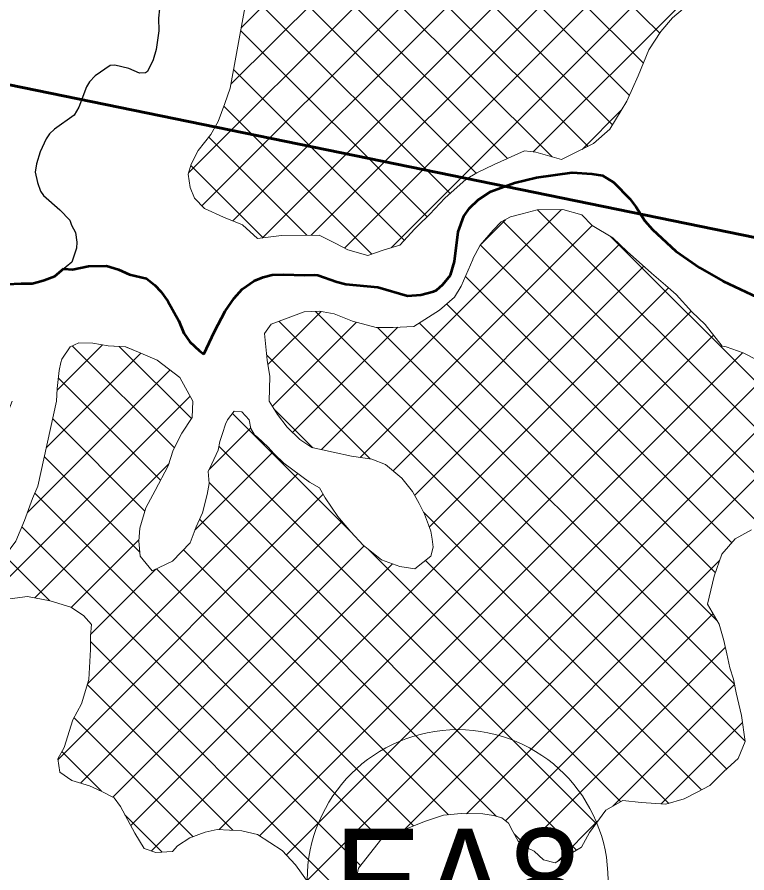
# Model space of a CAD drawing. Extents: x -1643653 to 4543381, y 1624270 to 13878484.
# Drawn here: x 745294 to 748836, y 8947500 to 8951653 of the extents above; entities that cross this region are included whole.
import ezdxf
from ezdxf.enums import TextEntityAlignment as Align

# ---------------------------------------------------------------- set-up
doc = ezdxf.new("R2010")
doc.units = 0
doc.header["$LTSCALE"] = 200
for name, color, linetype, lineweight in [('1', 7, 'Continuous', 13), ('24', 7, 'Continuous', 25), ('27', 7, 'Continuous', 53), ('29', 7, 'Continuous', 13), ('45', 7, 'Continuous', 13)]:
    doc.layers.add(name, color=color, linetype=linetype, lineweight=lineweight)

msp = doc.modelspace()

# ---------------------------------------------------------------- linework, layer by layer
at = {"layer": '1', "lineweight": 25}
msp.add_spline([(814781, 9009175.5), (814787.2, 9009173.4), (814796.9, 9009173.4), (814799.4, 9009172.4), (814805.1, 9009174.5), (814805.6, 9009176.5), (814811.7, 9009179.5), (814811.7, 9009179.5), (814801.5, 9009181), (814790.7, 9009181.5), (814784.1, 9009183.1), (814777.4, 9009185.1), (814778.4, 9009175.5)], degree=3, dxfattribs=at)
at = {"layer": '24'}
for points in [[(745984.7, 8951694.1), (745980.1, 8951647.5), (745981, 8951586.3), (745969.2, 8951496), (745953.7, 8951445.7), (745926.8, 8951388.6), (745916.7, 8951383), (745888.2, 8951381.3), (745835.5, 8951403.2), (745767.7, 8951420.6), (745744.7, 8951418), (745673.4, 8951368.8)], [(745673.4, 8951368.8), (745673.4, 8951368.8), (745644.8, 8951339.9), (745629.9, 8951314.3), (745593.7, 8951215.4), (745570.5, 8951177.6), (745475.6, 8951109.3), (745451, 8951086.2), (745435, 8951063.1), (745405.2, 8950998.6), (745387.4, 8950940.9), (745381.3, 8950901.3), (745392.1, 8950850.9), (745406.8, 8950807.8), (745421.6, 8950786.7), (745501.9, 8950717.6), (745549.8, 8950668.2), (745557.2, 8950643.6), (745577.6, 8950608.1), (745583.8, 8950560.8), (745581.8, 8950531.7), (745558.8, 8950463.7), (745476.4, 8950396.7), (745425, 8950376.6), (745398.1, 8950367.6), (745366.7, 8950360.9), (745313, 8950360.9), (745244, 8950357.1)], [(748885.6, 8950293.6), (748719.8, 8950372.3), (748606.6, 8950436), (748490.4, 8950517), (748378, 8950622.7), (748339.6, 8950664), (748298.7, 8950730.8), (748267.4, 8950771.7), (748189.7, 8950850.3), (748135.7, 8950885.3), (748082.8, 8950893.4), (747987.7, 8950898.8), (747814.2, 8950875.3), (747707.5, 8950848.8), (747593.3, 8950807), (747531.8, 8950766.1), (747489.1, 8950725.6), (747461.7, 8950686.7), (747435.1, 8950610.3), (747416.8, 8950467.2), (747397.4, 8950401), (747359.6, 8950356.2), (747328.7, 8950328.7), (747314.8, 8950321.3), (747253.4, 8950305.9), (747188.5, 8950300.2), (747045.1, 8950342.4), (746888.5, 8950357), (746844.8, 8950368.1), (746753.6, 8950400.2), (746735.2, 8950403), (746688, 8950400), (746585.9, 8950403.8), (746531.3, 8950401.9), (746487.8, 8950390.7), (746443.8, 8950372.7), (746386.2, 8950333.2), (746347.4, 8950288.7), (746303.3, 8950225.4), (746251.6, 8950126.7), (746199.7, 8950016.8)], [(746199.7, 8950016.8), (746179.5, 8950032.8), (746132.9, 8950077.2), (746103.6, 8950119.4), (746079.2, 8950179.1), (746026, 8950275.2), (745992.1, 8950320.7), (745962.8, 8950352), (745921.4, 8950384.3), (745840, 8950404.2), (745786.3, 8950428.3), (745727.3, 8950445.9), (745640.7, 8950444.1), (745562.8, 8950428.4), (745522.7, 8950430.8)]]:
    msp.add_lwpolyline(points, dxfattribs=at)
at = {"layer": '27'}
for points in [[(746199.7, 8950016.8), (746251.6, 8950126.7), (746303.3, 8950225.4), (746347.4, 8950288.7), (746386.2, 8950333.2), (746443.8, 8950372.7), (746487.8, 8950390.7), (746531.3, 8950401.9), (746585.9, 8950403.8), (746688, 8950400), (746735.2, 8950403), (746753.6, 8950400.2), (746844.8, 8950368.1), (746888.5, 8950357), (747045.1, 8950342.4), (747188.5, 8950300.2), (747253.4, 8950305.9), (747314.8, 8950321.3), (747328.7, 8950328.7), (747359.6, 8950356.2), (747397.4, 8950401), (747416.8, 8950467.2), (747435.1, 8950610.3), (747461.7, 8950686.7), (747489.1, 8950725.6), (747531.8, 8950766.1), (747593.3, 8950807), (747707.5, 8950848.8), (747814.2, 8950875.3), (747987.7, 8950898.8), (748082.8, 8950893.4), (748135.7, 8950885.3), (748189.7, 8950850.3), (748267.4, 8950771.7), (748298.7, 8950730.8), (748339.6, 8950664), (748378, 8950622.7), (748490.4, 8950517), (748606.6, 8950436), (748719.8, 8950372.3), (748885.6, 8950293.6)], [(746199.7, 8950016.8), (746251.6, 8950126.7), (746303.3, 8950225.4), (746347.4, 8950288.7), (746386.2, 8950333.2), (746443.8, 8950372.7), (746487.8, 8950390.7), (746531.3, 8950401.9), (746585.9, 8950403.8), (746688, 8950400), (746735.2, 8950403), (746753.6, 8950400.2), (746844.8, 8950368.1), (746888.5, 8950357), (747045.1, 8950342.4), (747188.5, 8950300.2), (747253.4, 8950305.9), (747314.8, 8950321.3), (747328.7, 8950328.7), (747359.6, 8950356.2), (747397.4, 8950401), (747416.8, 8950467.2), (747435.1, 8950610.3), (747461.7, 8950686.7), (747489.1, 8950725.6), (747531.8, 8950766.1), (747593.3, 8950807), (747707.5, 8950848.8), (747814.2, 8950875.3), (747987.7, 8950898.8), (748082.8, 8950893.4), (748135.7, 8950885.3), (748189.7, 8950850.3), (748267.4, 8950771.7), (748298.7, 8950730.8), (748339.6, 8950664), (748378, 8950622.7), (748490.4, 8950517), (748606.6, 8950436), (748719.8, 8950372.3), (748885.6, 8950293.6)], [(745244, 8950357.1), (745313, 8950360.9), (745366.7, 8950360.9), (745398.1, 8950367.6), (745425, 8950376.6), (745476.4, 8950396.7), (745521, 8950432.9)], [(745244, 8950357.1), (745313, 8950360.9), (745366.7, 8950360.9), (745398.1, 8950367.6), (745425, 8950376.6), (745476.4, 8950396.7), (745521, 8950432.9)], [(745522.7, 8950430.8), (745562.8, 8950428.4), (745640.7, 8950444.1), (745727.3, 8950445.9), (745786.3, 8950428.3), (745840, 8950404.2), (745921.4, 8950384.3), (745962.8, 8950352), (745992.1, 8950320.7), (746026, 8950275.2), (746079.2, 8950179.1), (746103.6, 8950119.4), (746132.9, 8950077.2), (746179.5, 8950032.8), (746199.7, 8950016.8)], [(745522.7, 8950430.8), (745562.8, 8950428.4), (745640.7, 8950444.1), (745727.3, 8950445.9), (745786.3, 8950428.3), (745840, 8950404.2), (745921.4, 8950384.3), (745962.8, 8950352), (745992.1, 8950320.7), (746026, 8950275.2), (746079.2, 8950179.1), (746103.6, 8950119.4), (746132.9, 8950077.2), (746179.5, 8950032.8), (746199.7, 8950016.8)]]:
    msp.add_lwpolyline(points, dxfattribs=at)
at = {"layer": '29'}
for p, q in [((746483.1, 8950581.1), (751195.9, 8955293.9)), ((746721.5, 8950595), (751065, 8954938.5)), ((746883.1, 8950532.1), (751037.3, 8954686.2)), ((747109.7, 8950534.2), (750990.9, 8954415.3)), ((746331, 8951327), (749003, 8953999)), ((746341.4, 8950663.9), (749670.9, 8953993.4)), ((747799.1, 8950999), (750797.5, 8953997.4)), ((746125.6, 8950897.1), (749129.3, 8953900.8)), ((746190.7, 8950737.7), (749255.8, 8953802.8)), ((746381.2, 8951601.7), (748070.3, 8953290.8)), ((748412.8, 8951575.3), (747174.2, 8952814)), ((748333.4, 8951430.2), (747025.4, 8952738.2)), ((748265.1, 8951274), (746869.3, 8952669.8)), ((748183.8, 8951130.8), (746704.5, 8952610.1)), ((748064.6, 8951025.5), (746610.4, 8952479.8)), ((747891.3, 8950974.3), (746520.7, 8952344.9)), ((747673.9, 8950967.2), (746482.2, 8952158.9)), ((747521.4, 8950895.2), (746479, 8951937.6)), ((747395.1, 8950796.9), (746416.9, 8951775.2)), ((747283.7, 8950683.9), (746378.8, 8951588.7)), ((747173.1, 8950570), (746344.2, 8951398.9)), ((747015.3, 8950503.3), (746297.6, 8951221)), ((748035.7, 8951011.1), (748226, 8951201.4)), ((746699.4, 8950594.7), (746223.7, 8951070.3)), ((746487.9, 8950581.7), (746136.9, 8950932.6)), ((746771.8, 8949553.9), (747936.7, 8950718.8)), ((749236.3, 8949301.6), (747820, 8950717.9)), ((746958.5, 8949516), (748084.5, 8950642.1)), ((747548.5, 8950555.1), (747663.5, 8950670)), ((749080.4, 8949233), (747650.4, 8950663)), ((749343.7, 8949418.7), (748175, 8950587.3)), ((747118.4, 8949451.4), (748217.7, 8950550.7)), ((748910.1, 8949178.8), (747541.7, 8950547.2)), ((747222.8, 8949331.4), (748335.7, 8950444.2)), ((748762.7, 8949101.6), (747469.7, 8950394.6)), ((747294.1, 8949178.1), (748455.6, 8950339.7)), ((748683.2, 8948956.7), (747378.5, 8950261.4)), ((745946.3, 8947605.9), (748565.8, 8950225.3)), ((746510.9, 8949966.5), (746768.7, 8950224.3)), ((748827.3, 8948139.1), (746741.4, 8950224.9)), ((748737.4, 8948004.4), (746564.2, 8950177.6)), ((746532.5, 8949763.6), (746940.9, 8950171.9)), ((746630.8, 8949637.3), (747141.3, 8950147.8)), ((748775.5, 8948415.3), (747043.7, 8950147.2)), ((748691.9, 8948723.4), (747245.8, 8950169.5)), ((746274.5, 8947709.6), (748674.3, 8950109.3)), ((745488.3, 8949841.9), (745708.8, 8950062.4)), ((746057.3, 8949562), (745561.7, 8950057.6)), ((746139.5, 8949704.3), (745789.2, 8950054.6)), ((745435.8, 8949564.9), (745893.8, 8950022.9)), ((746469.6, 8947680.1), (748813.8, 8950024.3)), ((747008, 8949509.3), (746505.2, 8950012.1)), ((745343.8, 8949248.4), (746035.7, 8949940.3)), ((746600.7, 8947586.7), (748955, 8949941)), ((745989.5, 8949405.2), (745494.3, 8949900.5)), ((744592.8, 8948272.9), (746133.3, 8949813.4)), ((746700.1, 8947461.6), (749079.8, 8949841.3)), ((746917.2, 8949151.1), (746339, 8949729.3)), ((746729.3, 8949563.5), (746538.6, 8949754.2)), ((747174, 8947710.9), (749207.9, 8949744.8)), ((745914.2, 8949256.1), (745466.6, 8949703.7)), ((746226.2, 8949457.2), (746428, 8949659.1)), ((748103.9, 8947739.9), (746273, 8949570.8)), ((745889.7, 8949056.1), (745425.8, 8949520)), ((746156.2, 8949162.8), (746534.3, 8949540.9)), ((745379.2, 8948834.8), (746031.1, 8949486.6)), ((745635.8, 8948417.9), (746656.6, 8949438.6)), ((748009.1, 8947610.2), (746225.5, 8949393.8)), ((747059.3, 8947661.9), (745379.4, 8949341.9)), ((745492.6, 8948050.1), (746779.8, 8949337.3)), ((748614.9, 8947902.4), (747266.9, 8949250.5)), ((745601.8, 8947934.8), (746871.7, 8949204.8)), ((747621, 8947773.8), (746178.8, 8949216)), ((746960.8, 8947535.9), (745317.1, 8949179.7)), ((745556.3, 8948787.4), (745884.5, 8949115.5)), ((745758.2, 8947866.8), (746977.8, 8949086.4)), ((747388.2, 8947782.1), (746101.9, 8949068.4)), ((748223.3, 8947845), (746998.2, 8949070.1)), ((745452.6, 8948819.7), (745233.7, 8949038.6)), ((748456.2, 8947836.6), (747276.3, 8949016.5)), ((747474.5, 8947786.9), (748703.3, 8949015.8)), ((745650.6, 8948657.2), (745967.4, 8948974)), ((745845.3, 8947729.3), (747115.7, 8948999.7)), ((747217.5, 8947728.3), (745970.4, 8948975.4)), ((747664.1, 8947752.1), (748671.3, 8948759.3)), ((746897.1, 8947375.2), (745649.7, 8948622.6)), ((747762.2, 8947625.7), (748731.4, 8948594.8)), ((746341.5, 8947706.3), (745634.5, 8948413.3)), ((748184.4, 8947823.4), (748775.7, 8948414.6)), ((746147.9, 8947675.3), (745569.9, 8948253.3)), ((748419.7, 8947834.2), (748814.3, 8948228.8)), ((745703.2, 8947895.6), (745510.6, 8948088.1)), ((745998, 8947600.8), (745816.9, 8947781.8)), ((747917.4, 8947556.4), (748111.4, 8947750.4)), ((747777.8, 8947616.9), (747705.8, 8947689))]:
    msp.add_line(p, q, dxfattribs=at)
at = {"layer": '29', "lineweight": 53}
for p, q in [((752064, 8949931.3), (742833.2, 8951820.3)), ((742833.2, 8951820.3), (752064, 8949931.3))]:
    msp.add_line(p, q, dxfattribs=at)
at = {"layer": '29'}
for points in [[(746460.8, 8951872.6), (746426.5, 8951809.8), (746405.8, 8951735.2), (746395.7, 8951681.1), (746327.6, 8951308.3), (746302.6, 8951234.4), (746270, 8951146.6), (746233.5, 8951082.9), (746172.9, 8951005.1), (746138.9, 8950938.8), (746123.9, 8950891.7), (746133.1, 8950825.7), (746155, 8950775), (746203.5, 8950724.4), (746295.2, 8950683), (746388.1, 8950644.8), (746460.8, 8950578.2)], [(746460.8, 8950578.2), (746577.3, 8950592.9), (746759.5, 8950595.6), (746840.2, 8950554.1), (746899, 8950524), (746996.1, 8950496.7), (747074.9, 8950524), (747151.3, 8950546.3), (747224.6, 8950625.9), (747238.5, 8950640), (747296.7, 8950696.5), (747370, 8950774.8), (747473.9, 8950866.2), (747524.6, 8950897.1), (747608.4, 8950937.3), (747755.8, 8951004.7), (747810.7, 8950997.5), (747935.9, 8950961.5), (748092, 8951039.1), (748170.5, 8951108.6), (748252.3, 8951245.6), (748307.5, 8951368.4), (748360.1, 8951493.7), (748418, 8951583.4), (748474.9, 8951650.1), (748619.3, 8951772.3)], [(748441, 8950353), (748373, 8950411.1), (748254.9, 8950516), (748184.3, 8950581.7), (748084.4, 8950642.2), (748034.3, 8950694), (747942.3, 8950718.8), (747817.4, 8950717.8), (747744.9, 8950698.2), (747688.9, 8950683.7), (747643.3, 8950659.2), (747604, 8950619.3), (747540.9, 8950546.2), (747505.7, 8950479.7), (747505.7, 8950477.1), (747449.3, 8950347.9), (747416.6, 8950294.1), (747343.1, 8950231.1), (747218.8, 8950152.4), (747119.5, 8950146.6), (747036.6, 8950147.2), (746921.6, 8950176.9), (746833.4, 8950213.2), (746761.9, 8950225.4), (746686.7, 8950223.6), (746526.5, 8950163.4), (746495.1, 8950118.4), (746507.6, 8949987.6), (746520, 8949909.7), (746516.4, 8949788.6), (746558, 8949724.2), (746604.3, 8949663.3), (746666, 8949602.6), (746723.6, 8949564.8), (746827.1, 8949541.4), (746916.5, 8949521.7), (747014.7, 8949508.4), (747082.5, 8949482.2), (747160.7, 8949415.2), (747212.2, 8949350.6), (747244.5, 8949292.2), (747271.7, 8949241.4), (747289.9, 8949189.3), (747301.7, 8949157.5), (747308.3, 8949119.3), (747313.7, 8949079.8), (747301.3, 8949036.4), (747224, 8948974.6), (747151.3, 8948986.8), (747061.8, 8949019.3), (746973.3, 8949090), (746912.9, 8949155.8), (746851.1, 8949229.3), (746789.2, 8949320.6), (746762.1, 8949368.8), (746713.5, 8949396.5), (746589.1, 8949488.6), (746541.6, 8949532.8), (746512, 8949565.8), (746460.8, 8949614.1), (746445.4, 8949625.3), (746428.6, 8949656.1), (746420.2, 8949698.1), (746383.8, 8949737.3), (746347.4, 8949740.1), (746315.2, 8949698.8), (746304.5, 8949677.3), (746290.9, 8949631.7), (746277.6, 8949593.8), (746269.2, 8949552), (746238.9, 8949485.1), (746221.7, 8949447.3), (746225.8, 8949390), (746216, 8949336.8), (746192.8, 8949246.9), (746162.4, 8949180), (746134.4, 8949101.7), (746047.7, 8949012.9), (745948.9, 8948965), (745891.7, 8949037.2), (745884, 8949109.8), (745888.9, 8949173.3), (745918.6, 8949270.7), (745963.3, 8949356.4), (746027.6, 8949476.1), (746051.8, 8949550.7), (746092.5, 8949633.7), (746142.9, 8949709.3), (746147, 8949788.6), (746083.2, 8949904.2), (745973.5, 8949987.5), (745883, 8950027.7), (745820.7, 8950052.8), (745735.5, 8950057.5), (745661.7, 8950071.1), (745593.1, 8950072), (745551.3, 8950052.7), (745510.9, 8949992.8), (745505.9, 8949976.2), (745498.5, 8949938.1), (745488.8, 8949850.4)], [(748883.6, 8949989.2), (748817, 8950023.2), (748735.2, 8950053.1), (748716.1, 8950056.8), (748632.4, 8950162), (748568.2, 8950222.7), (748492.3, 8950306.2), (748441, 8950353), (748373, 8950411.1), (748254.9, 8950516), (748184.3, 8950581.7), (748084.4, 8950642.2), (748034.3, 8950694), (747942.3, 8950718.8), (747817.4, 8950717.8), (747744.9, 8950698.2), (747689, 8950683.7), (747643.3, 8950659.2), (747604, 8950619.3), (747540.9, 8950546.2), (747505.7, 8950479.7), (747505.7, 8950477.1), (747449.3, 8950347.9), (747416.6, 8950294.2), (747343.1, 8950231.1), (747218.8, 8950152.4), (747119.4, 8950146.6), (747036.6, 8950147.2), (746921.6, 8950176.9), (746833.4, 8950213.2), (746761.9, 8950225.4), (746686.7, 8950223.6), (746526.5, 8950163.4), (746495.1, 8950118.4), (746507.6, 8949987.6), (746520, 8949909.7), (746516.4, 8949788.6)], [(748883.6, 8949989.2), (748817, 8950023.2), (748735.2, 8950053.1), (748716.1, 8950056.8), (748632.4, 8950162), (748568.2, 8950222.7), (748492.3, 8950306.2), (748441, 8950353)], [(746147, 8949788.6), (746083.2, 8949904.2), (745973.5, 8949987.5), (745883, 8950027.7), (745820.6, 8950052.8), (745735.5, 8950057.5), (745661.7, 8950071.1), (745593.1, 8950072), (745551.3, 8950052.7), (745510.9, 8949992.8), (745505.9, 8949976.3), (745498.5, 8949938.1), (745488.8, 8949850.4), (745485.4, 8949788.6)], [(745488.8, 8949850.4), (745485.4, 8949788.6), (745394, 8949376.3), (745368.8, 8949317), (745330.1, 8949210.8), (745287.7, 8949109.8)], [(745270.6, 8949788.6), (745184.6, 8949570.9), (745138.7, 8949479.3), (745077.6, 8949299), (745056.2, 8949228.8), (745047, 8949149.4), (745037.8, 8949024.1), (745047, 8948963), (745094, 8948936.5), (745184.9, 8948974.3), (745287.7, 8949109.8), (745330.1, 8949210.8), (745368.8, 8949317), (745394, 8949376.3), (745485.4, 8949788.6)], [(746147, 8949788.6), (746142.9, 8949709.3), (746092.5, 8949633.7), (746051.8, 8949550.7), (746027.6, 8949476.1), (745963.3, 8949356.4), (745918.6, 8949270.7), (745888.9, 8949173.3), (745884, 8949109.8), (745891.7, 8949037.2), (745948.9, 8948965), (746047.7, 8949012.9), (746134.4, 8949101.7), (746162.4, 8949180), (746192.8, 8949246.9), (746216, 8949336.8), (746225.8, 8949390), (746221.7, 8949447.3), (746238.8, 8949485.1), (746269.2, 8949552), (746277.6, 8949593.8), (746290.9, 8949631.7), (746304.4, 8949677.3), (746315.2, 8949698.8), (746347.4, 8949740.1), (746383.8, 8949737.3), (746420.2, 8949698.1), (746428.6, 8949656.1), (746445.4, 8949625.3), (746460.8, 8949614.1)], [(746516.4, 8949788.6), (746558, 8949724.2), (746604.3, 8949663.3), (746666, 8949602.6), (746723.6, 8949564.8), (746827.1, 8949541.4), (746916.5, 8949521.7), (747014.7, 8949508.4), (747082.5, 8949482.2), (747160.7, 8949415.2), (747212.2, 8949350.6), (747244.5, 8949292.2), (747271.7, 8949241.4), (747289.9, 8949189.3), (747301.6, 8949157.5), (747308.3, 8949119.3), (747313.7, 8949079.8), (747301.3, 8949036.4), (747224, 8948974.6), (747151.3, 8948986.8), (747061.8, 8949019.3), (746973.3, 8949090), (746912.9, 8949155.8), (746851.1, 8949229.3), (746789.2, 8949320.6), (746762.1, 8949368.8), (746713.5, 8949396.5), (746589.1, 8949488.6), (746541.6, 8949532.8), (746512, 8949565.8), (746460.8, 8949614.1)], [(746931.1, 8947433.8), (746950.9, 8947523.2), (747063.2, 8947666.8), (747275.4, 8947751.3), (747363.2, 8947780), (747448.5, 8947787.1), (747554.3, 8947786.6), (747605.4, 8947778.1), (747646.3, 8947766.9), (747678.3, 8947740.4), (747699, 8947701), (747726.2, 8947652.8), (747765.8, 8947623), (747802.9, 8947604.4), (747849.2, 8947562.8), (747904.7, 8947548.9), (748033.6, 8947624.6), (748071.3, 8947694.9), (748150.7, 8947804.7), (748234.1, 8947851), (748322.1, 8947841.7), (748442.5, 8947832.4), (748531.1, 8947859.1), (748590.6, 8947890.1), (748655.6, 8947923.1), (748723.6, 8947992), (748793.8, 8948054.8), (748827.6, 8948136.7), (748809.4, 8948262.9), (748784.3, 8948372.8), (748770.5, 8948439.6), (748752.5, 8948495.7), (748738, 8948563.5), (748724.5, 8948627.4), (748701.4, 8948707), (748645.3, 8948804.5), (748677.4, 8948939.8), (748713.6, 8949045.9), (748779.3, 8949120.4), (748858, 8949164.3)], [(746931.1, 8947433.8), (746950.9, 8947523.2), (747063.2, 8947666.8), (747275.4, 8947751.3), (747363.2, 8947780), (747448.5, 8947787.1), (747554.3, 8947786.6), (747605.4, 8947778.1), (747646.3, 8947766.9), (747678.3, 8947740.4), (747699, 8947701), (747726.2, 8947652.8), (747765.8, 8947623), (747802.8, 8947604.5), (747849.2, 8947562.8), (747904.8, 8947548.9), (748033.6, 8947624.6), (748071.3, 8947694.9), (748150.7, 8947804.7), (748234.1, 8947851), (748322.1, 8947841.7), (748442.5, 8947832.4), (748531.1, 8947859.1), (748590.6, 8947890.1), (748655.6, 8947923.1), (748723.6, 8947992), (748793.8, 8948054.8), (748827.6, 8948136.7), (748809.4, 8948262.9), (748784.3, 8948372.8), (748770.5, 8948439.6), (748752.5, 8948495.7), (748738, 8948563.5), (748724.5, 8948627.4), (748701.4, 8948707), (748645.3, 8948804.5), (748677.4, 8948939.9), (748713.6, 8949045.9), (748779.3, 8949120.4), (748858, 8949164.3)], [(745234.3, 8948826.8), (745344.9, 8948841.9), (745453.6, 8948819.5), (745553.8, 8948789), (745615.3, 8948748.6), (745655.3, 8948706), (745650, 8948650.8), (745649.3, 8948583.7), (745641.6, 8948437.6), (745607, 8948320.1), (745563.9, 8948242.5), (745521.5, 8948108.9), (745492.2, 8948052.9), (745500.7, 8947988), (745559.5, 8947947.6), (745645.1, 8947921.7), (745705.6, 8947894.5), (745764.7, 8947863.3), (745795.6, 8947821.3), (745865.2, 8947692.5), (745911.2, 8947617.3), (745966.7, 8947599.3), (746047.6, 8947603.2), (746072.1, 8947630.7), (746132.7, 8947669.6), (746206.3, 8947697.3), (746264.1, 8947710.1), (746384.5, 8947704.2), (746460.8, 8947685.8), (746580.9, 8947608.4), (746644.7, 8947538.6), (746711.1, 8947446.3)], [(746460.8, 8947685.8), (746384.5, 8947704.2), (746264.1, 8947710.1), (746206.3, 8947697.3), (746132.7, 8947669.6), (746072.1, 8947630.7), (746047.6, 8947603.2), (745966.7, 8947599.3), (745911.2, 8947617.3), (745865.2, 8947692.5), (745795.6, 8947821.3), (745764.7, 8947863.3), (745705.6, 8947894.5), (745645.1, 8947921.7), (745559.5, 8947947.6), (745500.7, 8947988), (745492.2, 8948052.9), (745521.5, 8948108.9), (745563.9, 8948242.5), (745607, 8948320.1), (745641.6, 8948437.6), (745649.3, 8948583.7), (745650, 8948650.8), (745655.3, 8948706), (745615.3, 8948748.6), (745553.8, 8948789), (745453.6, 8948819.5), (745344.9, 8948841.9), (745234.3, 8948826.8)], [(746460.8, 8947685.8), (746580.9, 8947608.4), (746644.7, 8947538.6), (746711.1, 8947446.3), (746771.3, 8947336.2), (746838.7, 8947276.5)]]:
    msp.add_lwpolyline(points, dxfattribs=at)
at = {"layer": '29', "lineweight": 53}
for points in [[(748941.6, 8943614.3), (748896.5, 8943634.1), (748856, 8943659.8), (748822.4, 8943694.2), (748676.6, 8943843.1), (748534.4, 8944006.2), (748476.8, 8944200.3), (748436.1, 8944337.6), (748464.7, 8944500.4), (748513.9, 8944632.3), (748581.4, 8944813.6), (748809.8, 8944932.5), (748847.1, 8945126.1), (748894.1, 8945370.7), (748803.2, 8945634.3), (748847.1, 8945879.1), (748911.7, 8946239.9), (749046.9, 8946596.2), (749112.4, 8946956.9), (749156.8, 8947201.7), (749082.3, 8947460.6), (749137.1, 8947709.9), (749185.9, 8947932.1), (749331.9, 8948116.3), (749532, 8948253), (749660.7, 8948341), (749841.6, 8948192), (749963.9, 8948265.4), (750406.1, 8948530.4), (750825.5, 8948830.5), (751225.2, 8949186.3), (751509.6, 8949439.5), (751808.2, 8949666.9), (752064, 8949931.3)], [(748822.4, 8943694.2), (748676.6, 8943843.1), (748534.4, 8944006.2), (748476.8, 8944200.3), (748436.1, 8944337.6), (748464.7, 8944500.4), (748513.9, 8944632.3), (748581.4, 8944813.6), (748809.8, 8944932.5), (748847.1, 8945126.1), (748894.1, 8945370.7), (748803.2, 8945634.3), (748847.1, 8945879.1), (748911.7, 8946239.9), (749046.9, 8946596.2), (749112.4, 8946956.9), (749156.8, 8947201.7), (749082.3, 8947460.6), (749137.1, 8947709.9), (749185.9, 8947932.1), (749331.9, 8948116.3), (749532, 8948253), (749660.7, 8948341), (749841.6, 8948192), (749963.9, 8948265.4), (750406.1, 8948530.4), (750825.5, 8948830.5), (751225.2, 8949186.3), (751509.6, 8949439.5), (751808.2, 8949666.9), (752064, 8949931.3)]]:
    msp.add_open_spline(points, degree=3, dxfattribs=at)
at = {"layer": '45'}
msp.add_circle((747431.9, 8947464.7), 730.2, dxfattribs=at)

# ---------------------------------------------------------------- texts
at = {"layer": '45', "width": 0.95}
msp.add_text('EA8', height=500, dxfattribs=at).set_placement((747431.9, 8947214.7), align=Align.CENTER)

doc.saveas('drawing.dxf')
